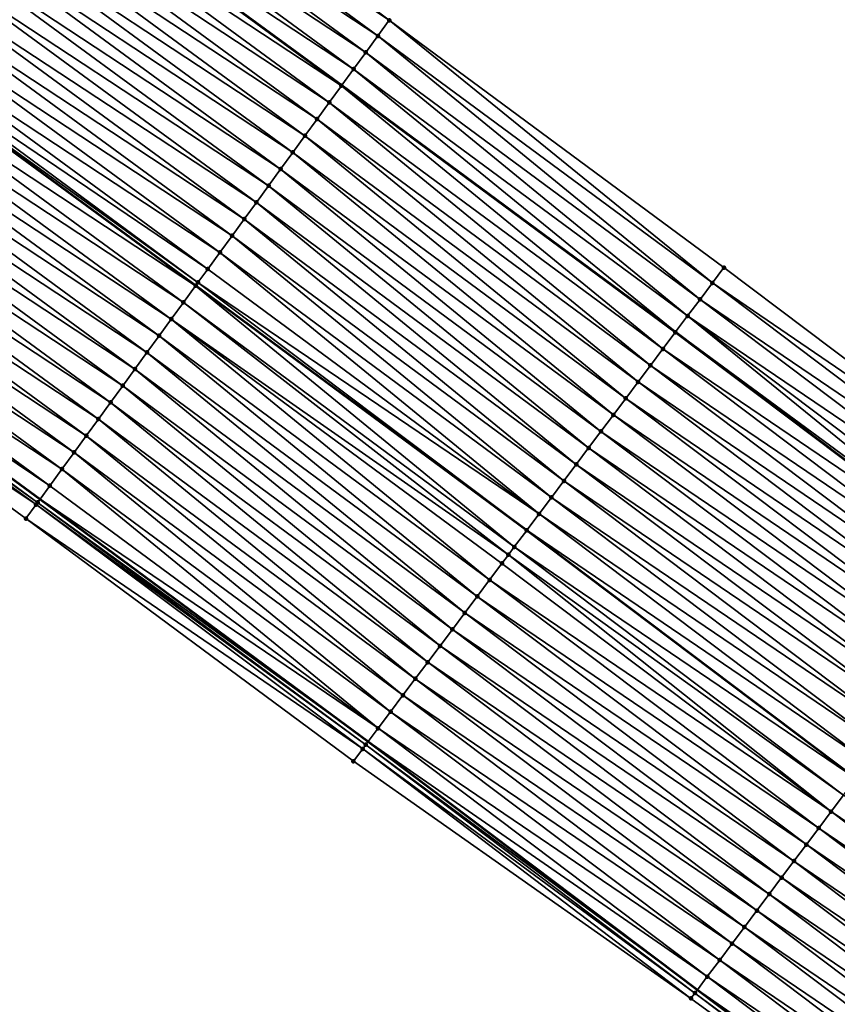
# Model space of a CAD drawing. Header units: feet. Extents: x 2017424 to 2024169, y 808042 to 818730.
# Tile 309 of 329: x 2022520 to 2022560, y 814389 to 814437. Entities that reach past the tile are written whole.
import ezdxf

# ---------------------------------------------------------------- set-up
doc = ezdxf.new("R2010")
doc.units = ezdxf.units.FT
doc.header["$MEASUREMENT"] = 0
for name, color, linetype, lineweight in [('EP_Travel Lane', 172, 'Continuous', 53), ('NB-Road Shots', 141, 'Continuous', 100), ('NB-Road X-Section', 40, 'Continuous', 13), ('STRIPING', 60, 'Continuous', 53)]:
    doc.layers.add(name, color=color, linetype=linetype, lineweight=lineweight)
doc.layers.add('I-77-MM15-17_NB-Surface-BORDER', color=7, linetype='Continuous')
doc.layers.add('I-77-MM15-17_NB-Surface-TIN', color=7, linetype='Continuous')

msp = doc.modelspace()

# ---------------------------------------------------------------- linework, layer by layer
at = {"layer": 'EP_Travel Lane'}
for points in [[(2022436.501383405, 814502.3869688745, 278.5943239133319), (2022453.187408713, 814491.3878505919, 279.3678403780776), (2022469.960548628, 814480.1808451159, 280.1248150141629), (2022486.437712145, 814468.8677524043, 280.8438966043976), (2022502.912455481, 814457.5563213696, 281.6437558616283), (2022519.364863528, 814445.6746814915, 282.397187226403), (2022535.485300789, 814433.8634208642, 283.1943711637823), (2022551.66838287, 814421.904837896, 283.9933528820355), (2022567.623879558, 814409.8696739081, 284.7538583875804), (2022583.578756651, 814397.8349772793, 285.5358198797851), (2022599.492857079, 814385.3559907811, 286.2586982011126), (2022615.16319745, 814372.9462483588, 286.9220823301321), (2022630.910096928, 814360.3592034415, 287.6390134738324), (2022646.363024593, 814347.6813434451, 288.3313061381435), (2022661.816714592, 814335.0028580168, 288.9959065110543), (2022677.206288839, 814321.8069239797, 289.6425014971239), (2022692.293727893, 814308.6974919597, 290.3582548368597), (2022707.399450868, 814295.5359577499, 291.0643092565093), (2022722.423550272, 814282.3528910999, 291.7599435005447), (2022737.447985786, 814269.1695295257, 292.4432068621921), (2022752.449147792, 814255.8455540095, 293.1125022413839), (2022767.371049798, 814242.5469800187, 293.8088153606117), (2022782.395149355, 814229.0650125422, 294.5513637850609)], [(2022422.866419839, 814481.6365759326, 277.5953129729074), (2022439.554069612, 814470.6363868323, 278.3151810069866), (2022455.948422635, 814459.6945810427, 279.0055293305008), (2022472.429681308, 814448.3860954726, 279.7034446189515), (2022488.915409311, 814437.0745433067, 280.252218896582), (2022504.734931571, 814425.6150870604, 280.8348896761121), (2022520.860066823, 814413.8003842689, 281.4652631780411), (2022536.768550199, 814402.0424437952, 282.1749077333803), (2022552.725660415, 814390.006062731, 282.8795338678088), (2022568.682401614, 814377.9699600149, 283.5969408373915), (2022584.137333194, 814365.8545024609, 284.2994493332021), (2022599.807654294, 814353.4460540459, 284.9861975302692), (2022615.215788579, 814341.120437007, 285.6930206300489), (2022630.668926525, 814328.4424044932, 286.3776769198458), (2022646.120596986, 814315.7655759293, 287.1156403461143), (2022661.083339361, 814303.1523471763, 287.8029821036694), (2022676.315716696, 814290.2122915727, 288.5668324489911), (2022691.440887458, 814277.2549136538, 289.3512160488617), (2022706.463531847, 814264.0731237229, 290.1004089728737), (2022721.486653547, 814250.8909149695, 290.8320312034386), (2022736.360581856, 814237.6979294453, 291.5224315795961), (2022751.290612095, 814224.4090451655, 292.2294043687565), (2022765.93421145, 814211.228142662, 292.9237701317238), (2022780.590182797, 814197.6377920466, 293.6343164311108)]]:
    msp.add_polyline3d(points, dxfattribs=at)
at = {"layer": 'I-77-MM15-17_NB-Surface-BORDER', "color": 3, "linetype": 'Continuous', "lineweight": -3}
for points in [[(2022454.727912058, 814493.733003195, 279.4918633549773), (2022471.799841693, 814482.8695152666, 280.2647823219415), (2022487.386045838, 814470.2545407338, 280.9241372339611), (2022505.151672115, 814460.8307508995, 281.8321098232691), (2022521.794189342, 814449.0023010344, 282.600557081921), (2022537.786641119, 814437.01663557, 283.4023626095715), (2022554.010376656, 814425.0232907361, 284.2197593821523), (2022569.977392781, 814413.004066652, 284.9913906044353), (2022585.903485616, 814400.9310511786, 285.7707104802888)], [(2022584.010182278, 814365.6929084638, 284.2812309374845), (2022568.561657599, 814377.8087969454, 283.5788104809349), (2022552.411379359, 814389.5864225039, 282.8297856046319), (2022536.04867496, 814401.0807788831, 282.0533045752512), (2022520.171906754, 814412.8534063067, 281.3339091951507), (2022504.027509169, 814424.6430432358, 280.7242531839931), (2022488.231974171, 814436.0725826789, 280.1547684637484), (2022471.746641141, 814447.3878673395, 279.6551542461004), (2022455.267533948, 814458.6988786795, 278.9477600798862), (2022439.443438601, 814470.4679457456, 278.3059053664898), (2022422.755784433, 814481.4682048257, 277.5872004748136), (2022422.866419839, 814481.6365759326, 277.5953129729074), (2022423.304933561, 814482.3039304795, 277.6274676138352), (2022423.854191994, 814483.1395840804, 277.6641248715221), (2022424.40339888, 814483.9752716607, 277.7024845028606), (2022424.952544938, 814484.8109993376, 277.7428529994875), (2022425.50170032, 814485.6467208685, 277.7829135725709), (2022426.050831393, 814486.4824584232, 277.8237769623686)]]:
    msp.add_polyline3d(points, dxfattribs=at)
at = {"layer": 'I-77-MM15-17_NB-Surface-TIN', "color": 128, "linetype": 'Continuous', "lineweight": -3}
for points in [[(2022537.786641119, 814437.01663557, 283.4023626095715), (2022521.794189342, 814449.0023010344, 282.600557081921), (2022521.705679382, 814448.8811653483, 282.5948855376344)], [(2022537.786641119, 814437.01663557, 283.4023626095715), (2022521.705679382, 814448.8811653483, 282.5948855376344), (2022521.115930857, 814448.0735768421, 282.5494388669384)], [(2022537.235977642, 814436.2625083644, 283.3588970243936), (2022521.115930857, 814448.0735768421, 282.5494388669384), (2022520.526275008, 814447.2659204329, 282.500701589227)], [(2022537.235977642, 814436.2625083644, 283.3588970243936), (2022537.786641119, 814437.01663557, 283.4023626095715), (2022521.115930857, 814448.0735768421, 282.5494388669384)], [(2022536.64636346, 814435.4548214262, 283.3086802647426), (2022520.526275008, 814447.2659204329, 282.500701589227), (2022519.936711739, 814446.4581961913, 282.4486771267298)], [(2022536.64636346, 814435.4548214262, 283.3086802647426), (2022537.235977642, 814436.2625083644, 283.3588970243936), (2022520.526275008, 814447.2659204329, 282.500701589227)], [(2022536.056863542, 814434.6470507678, 283.2544063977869), (2022519.936711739, 814446.4581961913, 282.4486771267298), (2022519.364863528, 814445.6746814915, 282.397187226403)], [(2022536.056863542, 814434.6470507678, 283.2544063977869), (2022536.64636346, 814435.4548214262, 283.3086802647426), (2022519.936711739, 814446.4581961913, 282.4486771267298)], [(2022535.467578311, 814433.8391228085, 283.192509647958), (2022519.347178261, 814445.650450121, 282.3955948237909), (2022518.757954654, 814444.8424770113, 282.3315100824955)], [(2022519.347178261, 814445.650450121, 282.3955948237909), (2022535.485300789, 814433.8634208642, 283.1943711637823), (2022519.364863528, 814445.6746814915, 282.397187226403)], [(2022535.467578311, 814433.8391228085, 283.192509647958), (2022535.485300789, 814433.8634208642, 283.1943711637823), (2022519.347178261, 814445.650450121, 282.3955948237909)], [(2022536.056863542, 814434.6470507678, 283.2544063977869), (2022519.364863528, 814445.6746814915, 282.397187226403), (2022535.485300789, 814433.8634208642, 283.1943711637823)], [(2022534.878604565, 814433.0309666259, 283.1195530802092), (2022518.757954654, 814444.8424770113, 282.3315100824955), (2022518.16860078, 814444.0345993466, 282.2720506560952)], [(2022534.878604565, 814433.0309666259, 283.1195530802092), (2022535.467578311, 814433.8391228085, 283.192509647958), (2022518.757954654, 814444.8424770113, 282.3315100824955)], [(2022534.28937948, 814432.2229945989, 283.0555207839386), (2022518.16860078, 814444.0345993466, 282.2720506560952), (2022517.579205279, 814443.2267521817, 282.2140692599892)], [(2022534.28937948, 814432.2229945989, 283.0555207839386), (2022534.878604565, 814433.0309666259, 283.1195530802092), (2022518.16860078, 814444.0345993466, 282.2720506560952)], [(2022533.700156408, 814431.415021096, 282.9914169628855), (2022517.579205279, 814443.2267521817, 282.2140692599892), (2022516.989701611, 814442.4189842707, 282.159928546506)], [(2022533.700156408, 814431.415021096, 282.9914169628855), (2022534.28937948, 814432.2229945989, 283.0555207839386), (2022517.579205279, 814443.2267521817, 282.2140692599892)], [(2022533.110782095, 814430.607158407, 282.9326832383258), (2022516.989701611, 814442.4189842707, 282.159928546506), (2022516.40015569, 814441.6112473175, 282.1072880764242)], [(2022533.110782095, 814430.607158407, 282.9326832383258), (2022533.700156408, 814431.415021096, 282.9914169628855), (2022516.989701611, 814442.4189842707, 282.159928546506)], [(2022532.521342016, 814429.7993439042, 282.8762846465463), (2022516.40015569, 814441.6112473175, 282.1072880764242), (2022515.810645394, 814440.8034842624, 282.0533826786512)], [(2022532.521342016, 814429.7993439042, 282.8762846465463), (2022533.110782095, 814430.607158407, 282.9326832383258), (2022516.40015569, 814441.6112473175, 282.1072880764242)], [(2022531.931980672, 814428.9914717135, 282.8170904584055), (2022515.810645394, 814440.8034842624, 282.0533826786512), (2022515.221165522, 814439.995698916, 281.9983970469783)], [(2022531.931980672, 814428.9914717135, 282.8170904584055), (2022532.521342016, 814429.7993439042, 282.8762846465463), (2022515.810645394, 814440.8034842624, 282.0533826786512)], [(2022531.34266804, 814428.1835638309, 282.7561666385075), (2022515.221165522, 814439.995698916, 281.9983970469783), (2022514.631737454, 814439.187875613, 281.9415720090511)], [(2022531.34266804, 814428.1835638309, 282.7561666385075), (2022531.931980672, 814428.9914717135, 282.8170904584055), (2022515.221165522, 814439.995698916, 281.9983970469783)], [(2022530.753447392, 814427.3755885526, 282.6919767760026), (2022514.631737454, 814439.187875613, 281.9415720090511), (2022514.042294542, 814438.3800631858, 281.8852740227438)], [(2022530.753447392, 814427.3755885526, 282.6919767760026), (2022531.34266804, 814428.1835638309, 282.7561666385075), (2022514.631737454, 814439.187875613, 281.9415720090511)], [(2022530.164173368, 814426.5676523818, 282.6296820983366), (2022514.042294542, 814438.3800631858, 281.8852740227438), (2022513.452799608, 814437.5722888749, 281.8308231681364)], [(2022530.164173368, 814426.5676523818, 282.6296820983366), (2022530.753447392, 814427.3755885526, 282.6919767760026), (2022514.042294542, 814438.3800631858, 281.8852740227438)], [(2022529.574885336, 814425.7597264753, 282.5678848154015), (2022513.452799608, 814437.5722888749, 281.8308231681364), (2022512.863290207, 814436.7645251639, 281.7768859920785)], [(2022529.574885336, 814425.7597264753, 282.5678848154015), (2022530.164173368, 814426.5676523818, 282.6296820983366), (2022513.452799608, 814437.5722888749, 281.8308231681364)], [(2022553.451209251, 814424.2790042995, 284.1701319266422), (2022537.786641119, 814437.01663557, 283.4023626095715), (2022537.235977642, 814436.2625083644, 283.3588970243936)], [(2022553.451209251, 814424.2790042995, 284.1701319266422), (2022554.010376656, 814425.0232907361, 284.2197593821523), (2022537.786641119, 814437.01663557, 283.4023626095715)], [(2022528.985569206, 814424.951821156, 282.5070852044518), (2022512.863290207, 814436.7645251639, 281.7768859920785), (2022512.430441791, 814436.1714135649, 281.7371211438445)], [(2022528.985569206, 814424.951821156, 282.5070852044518), (2022529.574885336, 814425.7597264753, 282.5678848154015), (2022512.863290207, 814436.7645251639, 281.7768859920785)], [(2022528.512432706, 814424.3030276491, 282.4555434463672), (2022512.430441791, 814436.1714135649, 281.7371211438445), (2022512.280676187, 814435.9659479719, 281.719148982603)], [(2022528.512432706, 814424.3030276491, 282.4555434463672), (2022528.985569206, 814424.951821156, 282.5070852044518), (2022512.430441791, 814436.1714135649, 281.7371211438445)], [(2022552.850623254, 814423.4794415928, 284.1144050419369), (2022537.235977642, 814436.2625083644, 283.3588970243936), (2022536.64636346, 814435.4548214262, 283.3086802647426)], [(2022552.850623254, 814423.4794415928, 284.1144050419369), (2022553.451209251, 814424.2790042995, 284.1701319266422), (2022537.235977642, 814436.2625083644, 283.3588970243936)], [(2022528.396397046, 814424.1438103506, 282.4411736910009), (2022512.27391069, 814435.9566662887, 281.7183371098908), (2022511.684882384, 814435.1485500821, 281.6473178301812)], [(2022512.27391069, 814435.9566662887, 281.7183371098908), (2022528.403206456, 814424.1531538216, 282.4420169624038), (2022512.280676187, 814435.9659479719, 281.719148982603)], [(2022528.396397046, 814424.1438103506, 282.4411736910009), (2022528.403206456, 814424.1531538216, 282.4420169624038), (2022512.27391069, 814435.9566662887, 281.7183371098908)], [(2022528.512432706, 814424.3030276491, 282.4555434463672), (2022512.280676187, 814435.9659479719, 281.719148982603), (2022528.403206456, 814424.1531538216, 282.4420169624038)], [(2022527.807571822, 814423.3355453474, 282.3629436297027), (2022511.684882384, 814435.1485500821, 281.6473178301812), (2022511.095735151, 814434.3405210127, 281.5805212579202)], [(2022527.807571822, 814423.3355453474, 282.3629436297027), (2022528.396397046, 814424.1438103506, 282.4411736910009), (2022511.684882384, 814435.1485500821, 281.6473178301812)], [(2022552.250116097, 814422.6798194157, 284.0559478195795), (2022536.64636346, 814435.4548214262, 283.3086802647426), (2022536.056863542, 814434.6470507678, 283.2544063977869)], [(2022552.250116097, 814422.6798194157, 284.0559478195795), (2022552.850623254, 814423.4794415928, 284.1144050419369), (2022536.64636346, 814435.4548214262, 283.3086802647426)], [(2022536.056863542, 814434.6470507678, 283.2544063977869), (2022535.485300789, 814433.8634208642, 283.1943711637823), (2022551.66838287, 814421.904837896, 283.9933528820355)], [(2022552.250116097, 814422.6798194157, 284.0559478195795), (2022536.056863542, 814434.6470507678, 283.2544063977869), (2022551.66838287, 814421.904837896, 283.9933528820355)], [(2022527.218521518, 814422.5274452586, 282.2927053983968), (2022511.095735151, 814434.3405210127, 281.5805212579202), (2022510.506715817, 814433.5323982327, 281.5091834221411)], [(2022527.218521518, 814422.5274452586, 282.2927053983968), (2022527.807571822, 814423.3355453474, 282.3629436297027), (2022511.095735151, 814434.3405210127, 281.5805212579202)], [(2022551.049742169, 814421.0800920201, 283.9168564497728), (2022535.467578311, 814433.8391228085, 283.192509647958), (2022534.878604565, 814433.0309666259, 283.1195530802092)], [(2022551.649786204, 814421.8800635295, 283.9913518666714), (2022535.485300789, 814433.8634208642, 283.1943711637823), (2022535.467578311, 814433.8391228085, 283.192509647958)], [(2022551.049742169, 814421.0800920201, 283.9168564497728), (2022551.649786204, 814421.8800635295, 283.9913518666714), (2022535.467578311, 814433.8391228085, 283.192509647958)], [(2022551.649786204, 814421.8800635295, 283.9913518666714), (2022551.66838287, 814421.904837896, 283.9933528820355), (2022535.485300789, 814433.8634208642, 283.1943711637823)], [(2022526.629692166, 814421.7191832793, 282.2146218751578), (2022510.506715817, 814433.5323982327, 281.5091834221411), (2022509.917620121, 814432.7243314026, 281.4405569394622)], [(2022526.629692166, 814421.7191832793, 282.2146218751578), (2022527.218521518, 814422.5274452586, 282.2927053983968), (2022510.506715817, 814433.5323982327, 281.5091834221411)], [(2022526.040826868, 814420.910947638, 282.1378146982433), (2022509.917620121, 814432.7243314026, 281.4405569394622), (2022509.328435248, 814431.9163299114, 281.3750968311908)], [(2022526.040826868, 814420.910947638, 282.1378146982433), (2022526.629692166, 814421.7191832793, 282.2146218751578), (2022509.917620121, 814432.7243314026, 281.4405569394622)], [(2022550.449642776, 814420.2801622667, 283.8442780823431), (2022534.878604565, 814433.0309666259, 283.1195530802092), (2022534.28937948, 814432.2229945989, 283.0555207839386)], [(2022550.449642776, 814420.2801622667, 283.8442780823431), (2022551.049742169, 814421.0800920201, 283.9168564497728), (2022534.878604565, 814433.0309666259, 283.1195530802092)], [(2022549.849605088, 814419.4801859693, 283.7695628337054), (2022534.28937948, 814432.2229945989, 283.0555207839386), (2022533.700156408, 814431.415021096, 282.9914169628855)], [(2022549.849605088, 814419.4801859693, 283.7695628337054), (2022550.449642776, 814420.2801622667, 283.8442780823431), (2022534.28937948, 814432.2229945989, 283.0555207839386)], [(2022525.451857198, 814420.1027884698, 282.0647134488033), (2022509.328435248, 814431.9163299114, 281.3750968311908), (2022508.739182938, 814431.1083778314, 281.3120311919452)], [(2022525.451857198, 814420.1027884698, 282.0647134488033), (2022526.040826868, 814420.910947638, 282.1378146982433), (2022509.328435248, 814431.9163299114, 281.3750968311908)], [(2022549.249420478, 814418.6803204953, 283.6999355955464), (2022533.700156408, 814431.415021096, 282.9914169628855), (2022533.110782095, 814430.607158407, 282.9326832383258)], [(2022549.249420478, 814418.6803204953, 283.6999355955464), (2022549.849605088, 814419.4801859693, 283.7695628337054), (2022533.700156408, 814431.415021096, 282.9914169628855)], [(2022524.862783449, 814419.294705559, 281.9953076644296), (2022508.739182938, 814431.1083778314, 281.3120311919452), (2022508.149937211, 814430.300420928, 281.2487318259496)], [(2022524.862783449, 814419.294705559, 281.9953076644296), (2022525.451857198, 814420.1027884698, 282.0647134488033), (2022508.739182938, 814431.1083778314, 281.3120311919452)], [(2022524.27383585, 814418.4865302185, 281.9214227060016), (2022508.149937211, 814430.300420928, 281.2487318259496), (2022507.56096274, 814429.4922652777, 281.175801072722)], [(2022524.27383585, 814418.4865302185, 281.9214227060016), (2022524.862783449, 814419.294705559, 281.9953076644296), (2022508.149937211, 814430.300420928, 281.2487318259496)], [(2022548.649154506, 814417.8805163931, 283.6331260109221), (2022533.110782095, 814430.607158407, 282.9326832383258), (2022532.521342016, 814429.7993439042, 282.8762846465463)], [(2022548.649154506, 814417.8805163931, 283.6331260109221), (2022549.249420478, 814418.6803204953, 283.6999355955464), (2022533.110782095, 814430.607158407, 282.9326832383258)], [(2022523.684992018, 814417.6782788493, 281.8438533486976), (2022507.56096274, 814429.4922652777, 281.175801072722), (2022506.971942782, 814428.684142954, 281.104485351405)], [(2022523.684992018, 814417.6782788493, 281.8438533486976), (2022524.27383585, 814418.4865302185, 281.9214227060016), (2022507.56096274, 814429.4922652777, 281.175801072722)], [(2022548.048890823, 814417.0807105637, 283.5662371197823), (2022532.521342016, 814429.7993439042, 282.8762846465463), (2022531.931980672, 814428.9914717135, 282.8170904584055)], [(2022548.048890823, 814417.0807105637, 283.5662371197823), (2022548.649154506, 814417.8805163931, 283.6331260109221), (2022532.521342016, 814429.7993439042, 282.8762846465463)], [(2022547.448708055, 814416.280843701, 283.4965461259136), (2022531.931980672, 814428.9914717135, 282.8170904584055), (2022531.34266804, 814428.1835638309, 282.7561666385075)], [(2022547.448708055, 814416.280843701, 283.4965461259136), (2022548.048890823, 814417.0807105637, 283.5662371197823), (2022531.931980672, 814428.9914717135, 282.8170904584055)], [(2022523.096211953, 814416.8699807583, 281.7640198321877), (2022506.971942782, 814428.684142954, 281.104485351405), (2022506.382937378, 814427.8760099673, 281.0326528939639)], [(2022523.096211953, 814416.8699807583, 281.7640198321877), (2022523.684992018, 814417.6782788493, 281.8438533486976), (2022506.971942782, 814428.684142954, 281.104485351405)], [(2022546.848643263, 814415.4808878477, 283.4227694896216), (2022531.34266804, 814428.1835638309, 282.7561666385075), (2022530.753447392, 814427.3755885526, 282.6919767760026)], [(2022546.848643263, 814415.4808878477, 283.4227694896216), (2022547.448708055, 814416.280843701, 283.4965461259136), (2022531.34266804, 814428.1835638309, 282.7561666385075)], [(2022522.507383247, 814416.0617183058, 281.685913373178), (2022506.382937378, 814427.8760099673, 281.0326528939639), (2022505.793873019, 814427.0679201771, 280.9629137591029)], [(2022522.507383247, 814416.0617183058, 281.685913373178), (2022523.096211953, 814416.8699807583, 281.7640198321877), (2022506.382937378, 814427.8760099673, 281.0326528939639)], [(2022521.918469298, 814415.2535183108, 281.6108336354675), (2022505.793873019, 814427.0679201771, 280.9629137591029), (2022505.204649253, 814426.2599471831, 280.898834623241)], [(2022521.918469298, 814415.2535183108, 281.6108336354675), (2022522.507383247, 814416.0617183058, 281.685913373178), (2022505.793873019, 814427.0679201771, 280.9629137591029)], [(2022546.248619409, 814414.6809011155, 283.3475751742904), (2022530.753447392, 814427.3755885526, 282.6919767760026), (2022530.164173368, 814426.5676523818, 282.6296820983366)], [(2022546.248619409, 814414.6809011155, 283.3475751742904), (2022546.848643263, 814415.4808878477, 283.4227694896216), (2022530.753447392, 814427.3755885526, 282.6919767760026)], [(2022545.648527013, 814413.8809660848, 283.2747545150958), (2022530.164173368, 814426.5676523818, 282.6296820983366), (2022529.574885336, 814425.7597264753, 282.5678848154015)], [(2022545.648527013, 814413.8809660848, 283.2747545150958), (2022546.248619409, 814414.6809011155, 283.3475751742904), (2022530.164173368, 814426.5676523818, 282.6296820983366)], [(2022521.329482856, 814414.4453714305, 281.5383278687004), (2022505.204649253, 814426.2599471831, 280.898834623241), (2022504.734931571, 814425.6150870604, 280.8348896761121)], [(2022521.329482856, 814414.4453714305, 281.5383278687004), (2022521.918469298, 814415.2535183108, 281.6108336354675), (2022505.204649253, 814426.2599471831, 280.898834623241)], [(2022504.615878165, 814425.451642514, 280.818682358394), (2022520.860066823, 814413.8003842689, 281.4652631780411), (2022504.734931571, 814425.6150870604, 280.8348896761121)], [(2022521.329482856, 814414.4453714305, 281.5383278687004), (2022504.734931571, 814425.6150870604, 280.8348896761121), (2022520.860066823, 814413.8003842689, 281.4652631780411)], [(2022545.04830408, 814413.0811295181, 283.2064544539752), (2022529.574885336, 814425.7597264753, 282.5678848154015), (2022528.985569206, 814424.951821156, 282.5070852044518)], [(2022545.04830408, 814413.0811295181, 283.2064544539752), (2022545.648527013, 814413.8809660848, 283.2747545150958), (2022529.574885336, 814425.7597264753, 282.5678848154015)], [(2022520.66601312, 814413.533664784, 281.4336070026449), (2022504.473701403, 814425.2563133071, 280.7969681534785), (2022504.027509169, 814424.6430432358, 280.7242531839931)], [(2022520.741033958, 814413.6368306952, 281.4467356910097), (2022504.615878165, 814425.451642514, 280.818682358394), (2022504.473701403, 814425.2563133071, 280.7969681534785)], [(2022520.66601312, 814413.533664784, 281.4336070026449), (2022520.741033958, 814413.6368306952, 281.4467356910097), (2022504.473701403, 814425.2563133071, 280.7969681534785)], [(2022520.741033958, 814413.6368306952, 281.4467356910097), (2022520.860066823, 814413.8003842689, 281.4652631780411), (2022504.615878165, 814425.451642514, 280.818682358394)], [(2022520.171906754, 814412.8534063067, 281.3339091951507), (2022520.66601312, 814413.533664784, 281.4336070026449), (2022504.027509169, 814424.6430432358, 280.7242531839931)], [(2022545.04830408, 814413.0811295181, 283.2064544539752), (2022528.985569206, 814424.951821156, 282.5070852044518), (2022528.512432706, 814424.3030276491, 282.4555434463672)], [(2022569.977392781, 814413.004066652, 284.9913906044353), (2022554.010376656, 814425.0232907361, 284.2197593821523), (2022553.451209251, 814424.2790042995, 284.1701319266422)], [(2022543.847954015, 814411.4813841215, 283.0665366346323), (2022528.396397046, 814424.1438103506, 282.4411736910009), (2022527.807571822, 814423.3355453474, 282.3629436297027)], [(2022544.448076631, 814412.2812963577, 283.1383107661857), (2022528.403206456, 814424.1531538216, 282.4420169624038), (2022528.396397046, 814424.1438103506, 282.4411736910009)], [(2022543.847954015, 814411.4813841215, 283.0665366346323), (2022544.448076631, 814412.2812963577, 283.1383107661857), (2022528.396397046, 814424.1438103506, 282.4411736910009)], [(2022528.512432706, 814424.3030276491, 282.4555434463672), (2022528.403206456, 814424.1531538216, 282.4420169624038), (2022544.454995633, 814412.2905162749, 283.1390962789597)], [(2022544.448076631, 814412.2812963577, 283.1383107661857), (2022544.454995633, 814412.2905162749, 283.1390962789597), (2022528.403206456, 814424.1531538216, 282.4420169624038)], [(2022545.04830408, 814413.0811295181, 283.2064544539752), (2022528.512432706, 814424.3030276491, 282.4555434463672), (2022544.454995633, 814412.2905162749, 283.1390962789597)], [(2022569.406503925, 814412.243913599, 284.9363167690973), (2022553.451209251, 814424.2790042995, 284.1701319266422), (2022552.850623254, 814423.4794415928, 284.1144050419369)], [(2022569.406503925, 814412.243913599, 284.9363167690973), (2022569.977392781, 814413.004066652, 284.9913906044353), (2022553.451209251, 814424.2790042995, 284.1701319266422)], [(2022543.560035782, 814411.0976477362, 283.0326687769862), (2022527.807571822, 814423.3355453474, 282.3629436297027), (2022527.218521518, 814422.5274452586, 282.2927053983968)], [(2022543.560035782, 814411.0976477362, 283.0326687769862), (2022543.847954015, 814411.4813841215, 283.0665366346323), (2022527.807571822, 814423.3355453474, 282.3629436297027)], [(2022568.805996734, 814411.4442914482, 284.8778606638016), (2022552.850623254, 814423.4794415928, 284.1144050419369), (2022552.250116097, 814422.6798194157, 284.0559478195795)], [(2022568.805996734, 814411.4442914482, 284.8778606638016), (2022569.406503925, 814412.243913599, 284.9363167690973), (2022552.850623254, 814423.4794415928, 284.1144050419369)], [(2022567.762854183, 814410.0549606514, 284.7712359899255), (2022552.250116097, 814422.6798194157, 284.0559478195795), (2022551.66838287, 814421.904837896, 283.9933528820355)], [(2022567.762854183, 814410.0549606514, 284.7712359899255), (2022568.20555312, 814410.6446213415, 284.8172028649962), (2022552.250116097, 814422.6798194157, 284.0559478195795)], [(2022568.20555312, 814410.6446213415, 284.8172028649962), (2022568.805996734, 814411.4442914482, 284.8778606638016), (2022552.250116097, 814422.6798194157, 284.0559478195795)], [(2022542.647961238, 814409.8813692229, 282.9142457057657), (2022527.218521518, 814422.5274452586, 282.2927053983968), (2022526.629692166, 814421.7191832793, 282.2146218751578)], [(2022542.647961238, 814409.8813692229, 282.9142457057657), (2022543.247859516, 814410.6814506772, 282.9937888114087), (2022527.218521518, 814422.5274452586, 282.2927053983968)], [(2022543.247859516, 814410.6814506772, 282.9937888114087), (2022543.560035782, 814411.0976477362, 283.0326687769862), (2022527.218521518, 814422.5274452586, 282.2927053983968)], [(2022542.048005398, 814409.0813311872, 282.8366959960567), (2022526.629692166, 814421.7191832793, 282.2146218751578), (2022526.040826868, 814420.910947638, 282.1378146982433)], [(2022542.048005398, 814409.0813311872, 282.8366959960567), (2022542.647961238, 814409.8813692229, 282.9142457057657), (2022526.629692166, 814421.7191832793, 282.2146218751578)], [(2022567.605254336, 814409.8448419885, 284.7515294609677), (2022551.649786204, 814421.8800635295, 283.9913518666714), (2022551.049742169, 814421.0800920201, 283.9168564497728)], [(2022551.649786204, 814421.8800635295, 283.9913518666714), (2022567.623879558, 814409.8696739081, 284.7538583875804), (2022551.66838287, 814421.904837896, 283.9933528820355)], [(2022567.605254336, 814409.8448419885, 284.7515294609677), (2022567.623879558, 814409.8696739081, 284.7538583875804), (2022551.649786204, 814421.8800635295, 283.9913518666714)], [(2022567.762854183, 814410.0549606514, 284.7712359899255), (2022551.66838287, 814421.904837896, 283.9933528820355), (2022567.623879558, 814409.8696739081, 284.7538583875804)], [(2022541.448038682, 814408.2813013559, 282.7595229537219), (2022526.040826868, 814420.910947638, 282.1378146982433), (2022525.451857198, 814420.1027884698, 282.0647134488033)], [(2022541.448038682, 814408.2813013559, 282.7595229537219), (2022542.048005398, 814409.0813311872, 282.8366959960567), (2022526.040826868, 814420.910947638, 282.1378146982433)], [(2022567.005527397, 814409.0446312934, 284.6660527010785), (2022551.049742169, 814421.0800920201, 283.9168564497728), (2022550.449642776, 814420.2801622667, 283.8442780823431)], [(2022567.005527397, 814409.0446312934, 284.6660527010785), (2022567.605254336, 814409.8448419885, 284.7515294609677), (2022551.049742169, 814421.0800920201, 283.9168564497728)], [(2022566.405633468, 814408.2445465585, 284.5863588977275), (2022550.449642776, 814420.2801622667, 283.8442780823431), (2022549.849605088, 814419.4801859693, 283.7695628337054)], [(2022566.405633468, 814408.2445465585, 284.5863588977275), (2022567.005527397, 814409.0446312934, 284.6660527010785), (2022550.449642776, 814420.2801622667, 283.8442780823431)], [(2022540.847846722, 814407.4814414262, 282.690150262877), (2022525.451857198, 814420.1027884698, 282.0647134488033), (2022524.862783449, 814419.294705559, 281.9953076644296)], [(2022540.847846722, 814407.4814414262, 282.690150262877), (2022541.448038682, 814408.2813013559, 282.7595229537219), (2022525.451857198, 814420.1027884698, 282.0647134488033)], [(2022565.805684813, 814407.4445031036, 284.5085603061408), (2022549.849605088, 814419.4801859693, 283.7695628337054), (2022549.249420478, 814418.6803204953, 283.6999355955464)], [(2022565.805684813, 814407.4445031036, 284.5085603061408), (2022566.405633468, 814408.2445465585, 284.5863588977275), (2022549.849605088, 814419.4801859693, 283.7695628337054)], [(2022540.247623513, 814406.681605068, 282.6218597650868), (2022524.862783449, 814419.294705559, 281.9953076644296), (2022524.27383585, 814418.4865302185, 281.9214227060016)], [(2022540.247623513, 814406.681605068, 282.6218597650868), (2022540.847846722, 814407.4814414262, 282.690150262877), (2022524.862783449, 814419.294705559, 281.9953076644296)], [(2022539.647613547, 814405.88160786, 282.5461844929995), (2022524.27383585, 814418.4865302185, 281.9214227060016), (2022523.684992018, 814417.6782788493, 281.8438533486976)], [(2022539.647613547, 814405.88160786, 282.5461844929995), (2022540.247623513, 814406.681605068, 282.6218597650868), (2022524.27383585, 814418.4865302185, 281.9214227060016)], [(2022565.20563595, 814406.6445352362, 284.4342320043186), (2022549.249420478, 814418.6803204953, 283.6999355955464), (2022548.649154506, 814417.8805163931, 283.6331260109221)], [(2022565.20563595, 814406.6445352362, 284.4342320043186), (2022565.805684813, 814407.4445031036, 284.5085603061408), (2022549.249420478, 814418.6803204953, 283.6999355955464)], [(2022564.605471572, 814405.8446545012, 284.363904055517), (2022548.649154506, 814417.8805163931, 283.6331260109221), (2022548.048890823, 814417.0807105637, 283.5662371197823)], [(2022564.605471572, 814405.8446545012, 284.363904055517), (2022565.20563595, 814406.6445352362, 284.4342320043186), (2022548.649154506, 814417.8805163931, 283.6331260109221)], [(2022539.047685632, 814405.0815487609, 282.4676677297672), (2022523.684992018, 814417.6782788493, 281.8438533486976), (2022523.096211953, 814416.8699807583, 281.7640198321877)], [(2022539.047685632, 814405.0815487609, 282.4676677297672), (2022539.647613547, 814405.88160786, 282.5461844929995), (2022523.684992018, 814417.6782788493, 281.8438533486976)], [(2022564.005284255, 814405.044791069, 284.2943704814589), (2022548.048890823, 814417.0807105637, 283.5662371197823), (2022547.448708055, 814416.280843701, 283.4965461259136)], [(2022564.005284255, 814405.044791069, 284.2943704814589), (2022564.605471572, 814405.8446545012, 284.363904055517), (2022548.048890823, 814417.0807105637, 283.5662371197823)], [(2022538.447734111, 814404.281507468, 282.389968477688), (2022523.096211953, 814416.8699807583, 281.7640198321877), (2022522.507383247, 814416.0617183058, 281.685913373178)], [(2022538.447734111, 814404.281507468, 282.389968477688), (2022539.047685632, 814405.0815487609, 282.4676677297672), (2022523.096211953, 814416.8699807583, 281.7640198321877)], [(2022537.84760956, 814403.4815966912, 282.3182613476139), (2022522.507383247, 814416.0617183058, 281.685913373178), (2022521.918469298, 814415.2535183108, 281.6108336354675)], [(2022537.84760956, 814403.4815966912, 282.3182613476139), (2022538.447734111, 814404.281507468, 282.389968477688), (2022522.507383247, 814416.0617183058, 281.685913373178)], [(2022563.405249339, 814404.2448126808, 284.2195591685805), (2022547.448708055, 814416.280843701, 283.4965461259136), (2022546.848643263, 814415.4808878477, 283.4227694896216)], [(2022563.405249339, 814404.2448126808, 284.2195591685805), (2022564.005284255, 814405.044791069, 284.2943704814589), (2022547.448708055, 814416.280843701, 283.4965461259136)], [(2022537.247455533, 814402.6817081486, 282.2475750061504), (2022521.918469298, 814415.2535183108, 281.6108336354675), (2022521.329482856, 814414.4453714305, 281.5383278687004)], [(2022537.247455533, 814402.6817081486, 282.2475750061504), (2022537.84760956, 814403.4815966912, 282.3182613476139), (2022521.918469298, 814415.2535183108, 281.6108336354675)], [(2022562.805324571, 814403.444751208, 284.1409333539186), (2022546.848643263, 814415.4808878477, 283.4227694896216), (2022546.248619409, 814414.6809011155, 283.3475751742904)], [(2022562.805324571, 814403.444751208, 284.1409333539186), (2022563.405249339, 814404.2448126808, 284.2195591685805), (2022546.848643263, 814415.4808878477, 283.4227694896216)], [(2022562.205475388, 814402.6446327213, 284.05968997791), (2022546.248619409, 814414.6809011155, 283.3475751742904), (2022545.648527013, 814413.8809660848, 283.2747545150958)], [(2022562.205475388, 814402.6446327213, 284.05968997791), (2022562.805324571, 814403.444751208, 284.1409333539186), (2022546.248619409, 814414.6809011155, 283.3475751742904)], [(2022537.247455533, 814402.6817081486, 282.2475750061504), (2022521.329482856, 814414.4453714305, 281.5383278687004), (2022520.860066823, 814413.8003842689, 281.4652631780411)], [(2022536.647887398, 814401.8813776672, 282.1565988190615), (2022520.741033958, 814413.6368306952, 281.4467356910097), (2022520.66601312, 814413.533664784, 281.4336070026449)], [(2022520.741033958, 814413.6368306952, 281.4467356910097), (2022536.768550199, 814402.0424437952, 282.1749077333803), (2022520.860066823, 814413.8003842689, 281.4652631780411)], [(2022536.647887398, 814401.8813776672, 282.1565988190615), (2022536.768550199, 814402.0424437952, 282.1749077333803), (2022520.741033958, 814413.6368306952, 281.4467356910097)], [(2022537.247455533, 814402.6817081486, 282.2475750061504), (2022520.860066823, 814413.8003842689, 281.4652631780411), (2022536.768550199, 814402.0424437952, 282.1749077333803)], [(2022561.605528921, 814401.8445876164, 283.9818156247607), (2022545.648527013, 814413.8809660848, 283.2747545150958), (2022545.04830408, 814413.0811295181, 283.2064544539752)], [(2022561.605528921, 814401.8445876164, 283.9818156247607), (2022562.205475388, 814402.6446327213, 284.05968997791), (2022545.648527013, 814413.8809660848, 283.2747545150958)], [(2022536.49940347, 814401.6830656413, 282.1322535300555), (2022520.66601312, 814413.533664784, 281.4336070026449), (2022520.171906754, 814412.8534063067, 281.3339091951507)], [(2022536.49940347, 814401.6830656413, 282.1322535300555), (2022536.647887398, 814401.8813776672, 282.1565988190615), (2022520.66601312, 814413.533664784, 281.4336070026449)], [(2022536.04867496, 814401.0807788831, 282.0533045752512), (2022536.49940347, 814401.6830656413, 282.1322535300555), (2022520.171906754, 814412.8534063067, 281.3339091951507)], [(2022561.005427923, 814401.0446590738, 283.9092927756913), (2022545.04830408, 814413.0811295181, 283.2064544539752), (2022544.454995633, 814412.2905162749, 283.1390962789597)], [(2022561.005427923, 814401.0446590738, 283.9092927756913), (2022561.605528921, 814401.8445876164, 283.9818156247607), (2022545.04830408, 814413.0811295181, 283.2064544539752)], [(2022560.40539484, 814400.2446793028, 283.8344179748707), (2022544.448076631, 814412.2812963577, 283.1383107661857), (2022543.847954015, 814411.4813841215, 283.0665366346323)], [(2022544.448076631, 814412.2812963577, 283.1383107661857), (2022560.412349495, 814400.25395143, 283.8352858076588), (2022544.454995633, 814412.2905162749, 283.1390962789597)], [(2022560.40539484, 814400.2446793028, 283.8344179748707), (2022560.412349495, 814400.25395143, 283.8352858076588), (2022544.448076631, 814412.2812963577, 283.1383107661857)], [(2022561.005427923, 814401.0446590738, 283.9092927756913), (2022544.454995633, 814412.2905162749, 283.1390962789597), (2022560.412349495, 814400.25395143, 283.8352858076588)], [(2022559.805357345, 814399.4447028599, 283.759695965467), (2022543.847954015, 814411.4813841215, 283.0665366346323), (2022543.560035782, 814411.0976477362, 283.0326687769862)], [(2022559.805357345, 814399.4447028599, 283.759695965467), (2022560.40539484, 814400.2446793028, 283.8344179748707), (2022543.847954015, 814411.4813841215, 283.0665366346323)], [(2022559.20521415, 814398.6448061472, 283.6886344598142), (2022543.560035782, 814411.0976477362, 283.0326687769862), (2022543.247859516, 814410.6814506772, 282.9937888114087)], [(2022559.20521415, 814398.6448061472, 283.6886344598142), (2022559.805357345, 814399.4447028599, 283.759695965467), (2022543.560035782, 814411.0976477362, 283.0326687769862)], [(2022559.20521415, 814398.6448061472, 283.6886344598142), (2022543.247859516, 814410.6814506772, 282.9937888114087), (2022542.647961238, 814409.8813692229, 282.9142457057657)], [(2022558.605223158, 814397.8447946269, 283.6123020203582), (2022542.647961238, 814409.8813692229, 282.9142457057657), (2022542.048005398, 814409.0813311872, 282.8366959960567)], [(2022558.605223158, 814397.8447946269, 283.6123020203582), (2022559.20521415, 814398.6448061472, 283.6886344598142), (2022542.647961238, 814409.8813692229, 282.9142457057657)], [(2022558.005201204, 814397.0448064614, 283.5370418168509), (2022542.048005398, 814409.0813311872, 282.8366959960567), (2022541.448038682, 814408.2813013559, 282.7595229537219)], [(2022558.005201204, 814397.0448064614, 283.5370418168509), (2022558.605223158, 814397.8447946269, 283.6123020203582), (2022542.048005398, 814409.0813311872, 282.8366959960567)], [(2022557.405138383, 814396.244849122, 283.4631968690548), (2022541.448038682, 814408.2813013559, 282.7595229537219), (2022540.847846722, 814407.4814414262, 282.690150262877)], [(2022557.405138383, 814396.244849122, 283.4631968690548), (2022558.005201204, 814397.0448064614, 283.5370418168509), (2022541.448038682, 814408.2813013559, 282.7595229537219)], [(2022556.804967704, 814395.4449731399, 283.3930871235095), (2022540.847846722, 814407.4814414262, 282.690150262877), (2022540.247623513, 814406.681605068, 282.6218597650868)], [(2022556.804967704, 814395.4449731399, 283.3930871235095), (2022557.405138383, 814396.244849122, 283.4631968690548), (2022540.847846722, 814407.4814414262, 282.690150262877)], [(2022556.20479964, 814394.6450951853, 283.3228868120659), (2022540.247623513, 814406.681605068, 282.6218597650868), (2022539.647613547, 814405.88160786, 282.5461844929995)], [(2022556.20479964, 814394.6450951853, 283.3228868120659), (2022556.804967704, 814395.4449731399, 283.3930871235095), (2022540.247623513, 814406.681605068, 282.6218597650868)], [(2022555.604756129, 814393.8451232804, 283.2483731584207), (2022539.647613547, 814405.88160786, 282.5461844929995), (2022539.047685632, 814405.0815487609, 282.4676677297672)], [(2022555.604756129, 814393.8451232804, 283.2483731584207), (2022556.20479964, 814394.6450951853, 283.3228868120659), (2022539.647613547, 814405.88160786, 282.5461844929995)], [(2022555.004738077, 814393.0451321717, 283.1729778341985), (2022539.047685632, 814405.0815487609, 282.4676677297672), (2022538.447734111, 814404.281507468, 282.389968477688)], [(2022555.004738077, 814393.0451321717, 283.1729778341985), (2022555.604756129, 814393.8451232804, 283.2483731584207), (2022539.047685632, 814405.0815487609, 282.4676677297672)], [(2022554.404694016, 814392.2451606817, 283.0984832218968), (2022538.447734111, 814404.281507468, 282.389968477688), (2022537.84760956, 814403.4815966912, 282.3182613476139)], [(2022554.404694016, 814392.2451606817, 283.0984832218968), (2022555.004738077, 814393.0451321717, 283.1729778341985), (2022538.447734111, 814404.281507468, 282.389968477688)], [(2022553.804638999, 814391.4451974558, 283.0243680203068), (2022537.84760956, 814403.4815966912, 282.3182613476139), (2022537.247455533, 814402.6817081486, 282.2475750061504)], [(2022553.804638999, 814391.4451974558, 283.0243680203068), (2022554.404694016, 814392.2451606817, 283.0984832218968), (2022537.84760956, 814403.4815966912, 282.3182613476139)], [(2022553.204535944, 814390.6452704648, 282.9519164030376), (2022537.247455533, 814402.6817081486, 282.2475750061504), (2022536.768550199, 814402.0424437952, 282.1749077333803)], [(2022553.204535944, 814390.6452704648, 282.9519164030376), (2022553.804638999, 814391.4451974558, 283.0243680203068), (2022537.247455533, 814402.6817081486, 282.2475750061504)], [(2022552.411379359, 814389.5864225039, 282.8297856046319), (2022536.49940347, 814401.6830656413, 282.1322535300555), (2022536.04867496, 814401.0807788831, 282.0533045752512)], [(2022552.60495772, 814389.8449475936, 282.8612895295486), (2022536.647887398, 814401.8813776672, 282.1565988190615), (2022536.49940347, 814401.6830656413, 282.1322535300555)], [(2022552.411379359, 814389.5864225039, 282.8297856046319), (2022552.60495772, 814389.8449475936, 282.8612895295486), (2022536.49940347, 814401.6830656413, 282.1322535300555)], [(2022536.647887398, 814401.8813776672, 282.1565988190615), (2022552.725660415, 814390.006062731, 282.8795338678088), (2022536.768550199, 814402.0424437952, 282.1749077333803)], [(2022552.60495772, 814389.8449475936, 282.8612895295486), (2022552.725660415, 814390.006062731, 282.8795338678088), (2022536.647887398, 814401.8813776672, 282.1565988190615)], [(2022553.204535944, 814390.6452704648, 282.9519164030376), (2022536.768550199, 814402.0424437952, 282.1749077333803), (2022552.725660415, 814390.006062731, 282.8795338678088)], [(2022575.761145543, 814387.4092398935, 284.5087887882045), (2022559.805357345, 814399.4447028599, 283.759695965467), (2022559.20521415, 814398.6448061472, 283.6886344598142)], [(2022575.160993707, 814386.6093496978, 284.4380265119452), (2022559.20521415, 814398.6448061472, 283.6886344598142), (2022558.605223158, 814397.8447946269, 283.6123020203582)], [(2022575.160993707, 814386.6093496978, 284.4380265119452), (2022575.761145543, 814387.4092398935, 284.5087887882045), (2022559.20521415, 814398.6448061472, 283.6886344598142)], [(2022574.561120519, 814385.8092493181, 284.3576144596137), (2022558.605223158, 814397.8447946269, 283.6123020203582), (2022558.005201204, 814397.0448064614, 283.5370418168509)], [(2022574.561120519, 814385.8092493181, 284.3576144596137), (2022575.160993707, 814386.6093496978, 284.4380265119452), (2022558.605223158, 814397.8447946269, 283.6123020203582)], [(2022573.961210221, 814385.0091769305, 284.2784875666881), (2022558.005201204, 814397.0448064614, 283.5370418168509), (2022557.405138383, 814396.244849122, 283.4631968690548)], [(2022573.961210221, 814385.0091769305, 284.2784875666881), (2022574.561120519, 814385.8092493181, 284.3576144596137), (2022558.005201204, 814397.0448064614, 283.5370418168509)], [(2022573.361125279, 814384.2092362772, 284.2054087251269), (2022557.405138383, 814396.244849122, 283.4631968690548), (2022556.804967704, 814395.4449731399, 283.3930871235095)], [(2022573.361125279, 814384.2092362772, 284.2054087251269), (2022573.961210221, 814385.0091769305, 284.2784875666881), (2022557.405138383, 814396.244849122, 283.4631968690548)], [(2022572.76106479, 814383.4092771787, 284.1314830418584), (2022556.804967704, 814395.4449731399, 283.3930871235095), (2022556.20479964, 814394.6450951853, 283.3228868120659)], [(2022572.76106479, 814383.4092771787, 284.1314830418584), (2022573.361125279, 814384.2092362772, 284.2054087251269), (2022556.804967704, 814395.4449731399, 283.3930871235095)], [(2022572.161014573, 814382.6093103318, 284.0572016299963), (2022556.20479964, 814394.6450951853, 283.3228868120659), (2022555.604756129, 814393.8451232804, 283.2483731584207)], [(2022572.161014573, 814382.6093103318, 284.0572016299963), (2022572.76106479, 814383.4092771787, 284.1314830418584), (2022556.20479964, 814394.6450951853, 283.3228868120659)], [(2022571.561008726, 814381.8093100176, 283.9813836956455), (2022555.604756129, 814393.8451232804, 283.2483731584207), (2022555.004738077, 814393.0451321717, 283.1729778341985)], [(2022571.561008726, 814381.8093100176, 283.9813836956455), (2022572.161014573, 814382.6093103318, 284.0572016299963), (2022555.604756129, 814393.8451232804, 283.2483731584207)], [(2022570.961074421, 814381.0092557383, 283.9030881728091), (2022555.004738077, 814393.0451321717, 283.1729778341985), (2022554.404694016, 814392.2451606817, 283.0984832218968)], [(2022570.961074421, 814381.0092557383, 283.9030881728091), (2022571.561008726, 814381.8093100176, 283.9813836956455), (2022555.004738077, 814393.0451321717, 283.1729778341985)], [(2022570.361154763, 814380.2091904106, 283.8242853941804), (2022554.404694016, 814392.2451606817, 283.0984832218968), (2022553.804638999, 814391.4451974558, 283.0243680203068)], [(2022570.361154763, 814380.2091904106, 283.8242853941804), (2022570.961074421, 814381.0092557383, 283.9030881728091), (2022554.404694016, 814392.2451606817, 283.0984832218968)], [(2022569.761141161, 814379.4091959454, 283.7487359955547), (2022553.804638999, 814391.4451974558, 283.0243680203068), (2022553.204535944, 814390.6452704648, 282.9519164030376)], [(2022569.761141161, 814379.4091959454, 283.7487359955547), (2022570.361154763, 814380.2091904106, 283.8242853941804), (2022553.804638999, 814391.4451974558, 283.0243680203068)], [(2022569.161252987, 814378.6091068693, 283.6688429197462), (2022553.204535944, 814390.6452704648, 282.9519164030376), (2022552.725660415, 814390.006062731, 282.8795338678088)], [(2022569.161252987, 814378.6091068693, 283.6688429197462), (2022569.761141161, 814379.4091959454, 283.7487359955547), (2022553.204535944, 814390.6452704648, 282.9519164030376)], [(2022568.561657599, 814377.8087969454, 283.5788104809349), (2022552.60495772, 814389.8449475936, 282.8612895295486), (2022552.411379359, 814389.5864225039, 282.8297856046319)], [(2022552.60495772, 814389.8449475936, 282.8612895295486), (2022568.682401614, 814377.9699600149, 283.5969408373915), (2022552.725660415, 814390.006062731, 282.8795338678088)], [(2022568.561657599, 814377.8087969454, 283.5788104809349), (2022568.682401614, 814377.9699600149, 283.5969408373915), (2022552.60495772, 814389.8449475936, 282.8612895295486)], [(2022569.161252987, 814378.6091068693, 283.6688429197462), (2022552.725660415, 814390.006062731, 282.8795338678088), (2022568.682401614, 814377.9699600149, 283.5969408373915)]]:
    msp.add_3dface(points, dxfattribs=at)
at = {"layer": 'NB-Road Shots', "lineweight": 100}
for p in [(2022537.786641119, 814437.01663557, 283.4023626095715), (2022537.235977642, 814436.2625083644, 283.3588970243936), (2022536.64636346, 814435.4548214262, 283.3086802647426), (2022536.056863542, 814434.6470507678, 283.2544063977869), (2022535.467578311, 814433.8391228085, 283.192509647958), (2022534.878604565, 814433.0309666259, 283.1195530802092), (2022534.28937948, 814432.2229945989, 283.0555207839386), (2022533.700156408, 814431.415021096, 282.9914169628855), (2022533.110782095, 814430.607158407, 282.9326832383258), (2022532.521342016, 814429.7993439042, 282.8762846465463), (2022531.931980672, 814428.9914717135, 282.8170904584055), (2022531.34266804, 814428.1835638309, 282.7561666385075), (2022530.753447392, 814427.3755885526, 282.6919767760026), (2022530.164173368, 814426.5676523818, 282.6296820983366), (2022529.574885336, 814425.7597264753, 282.5678848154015), (2022528.985569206, 814424.951821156, 282.5070852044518), (2022554.010376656, 814425.0232907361, 284.2197593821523), (2022528.396397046, 814424.1438103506, 282.4411736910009), (2022528.512432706, 814424.3030276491, 282.4555434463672), (2022553.451209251, 814424.2790042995, 284.1701319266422), (2022527.807571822, 814423.3355453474, 282.3629436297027), (2022552.850623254, 814423.4794415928, 284.1144050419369), (2022552.250116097, 814422.6798194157, 284.0559478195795), (2022527.218521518, 814422.5274452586, 282.2927053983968), (2022526.629692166, 814421.7191832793, 282.2146218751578), (2022551.649786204, 814421.8800635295, 283.9913518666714), (2022526.040826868, 814420.910947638, 282.1378146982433), (2022551.049742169, 814421.0800920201, 283.9168564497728), (2022550.449642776, 814420.2801622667, 283.8442780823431), (2022525.451857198, 814420.1027884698, 282.0647134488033), (2022549.849605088, 814419.4801859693, 283.7695628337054), (2022524.862783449, 814419.294705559, 281.9953076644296), (2022524.27383585, 814418.4865302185, 281.9214227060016), (2022549.249420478, 814418.6803204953, 283.6999355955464), (2022548.649154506, 814417.8805163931, 283.6331260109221), (2022523.684992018, 814417.6782788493, 281.8438533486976), (2022548.048890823, 814417.0807105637, 283.5662371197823), (2022523.096211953, 814416.8699807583, 281.7640198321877), (2022522.507383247, 814416.0617183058, 281.685913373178), (2022547.448708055, 814416.280843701, 283.4965461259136), (2022521.918469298, 814415.2535183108, 281.6108336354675), (2022546.848643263, 814415.4808878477, 283.4227694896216), (2022546.248619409, 814414.6809011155, 283.3475751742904), (2022521.329482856, 814414.4453714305, 281.5383278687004), (2022520.741033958, 814413.6368306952, 281.4467356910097), (2022545.648527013, 814413.8809660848, 283.2747545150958), (2022520.66601312, 814413.533664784, 281.4336070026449), (2022520.171906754, 814412.8534063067, 281.3339091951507), (2022545.04830408, 814413.0811295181, 283.2064544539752), (2022544.448076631, 814412.2812963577, 283.1383107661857), (2022543.847954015, 814411.4813841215, 283.0665366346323), (2022543.560035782, 814411.0976477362, 283.0326687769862), (2022543.247859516, 814410.6814506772, 282.9937888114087), (2022542.647961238, 814409.8813692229, 282.9142457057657), (2022542.048005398, 814409.0813311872, 282.8366959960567), (2022541.448038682, 814408.2813013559, 282.7595229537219), (2022540.847846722, 814407.4814414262, 282.690150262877), (2022540.247623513, 814406.681605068, 282.6218597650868), (2022539.647613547, 814405.88160786, 282.5461844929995), (2022539.047685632, 814405.0815487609, 282.4676677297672), (2022538.447734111, 814404.281507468, 282.389968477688), (2022537.84760956, 814403.4815966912, 282.3182613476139), (2022537.247455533, 814402.6817081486, 282.2475750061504), (2022536.49940347, 814401.6830656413, 282.1322535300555), (2022536.647887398, 814401.8813776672, 282.1565988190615), (2022536.04867496, 814401.0807788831, 282.0533045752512), (2022559.20521415, 814398.6448061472, 283.6886344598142), (2022558.605223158, 814397.8447946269, 283.6123020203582), (2022558.005201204, 814397.0448064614, 283.5370418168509), (2022557.405138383, 814396.244849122, 283.4631968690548), (2022556.804967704, 814395.4449731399, 283.3930871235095), (2022556.20479964, 814394.6450951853, 283.3228868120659), (2022555.604756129, 814393.8451232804, 283.2483731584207), (2022555.004738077, 814393.0451321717, 283.1729778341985), (2022554.404694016, 814392.2451606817, 283.0984832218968), (2022553.804638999, 814391.4451974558, 283.0243680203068), (2022553.204535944, 814390.6452704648, 282.9519164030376), (2022552.60495772, 814389.8449475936, 282.8612895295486), (2022552.411379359, 814389.5864225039, 282.8297856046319)]:
    msp.add_point(p, dxfattribs=at)
at = {"layer": 'NB-Road X-Section', "extrusion": (0.8061594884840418, -0.5906685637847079, 0.03489307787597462), "elevation": 1149415.573389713, "flags": 128}
msp.add_lwpolyline([(1852343.817127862, -39848.31214096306), (1852343.667101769, -39848.31781596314), (1852342.667101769, -39848.36329032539), (1852341.667101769, -39848.4120572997), (1852340.667101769, -39848.46411346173), (1852339.667101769, -39848.51722810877), (1852338.667101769, -39848.58135189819), (1852337.667101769, -39848.64084755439), (1852336.667101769, -39848.69886427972), (1852335.667101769, -39848.75303798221), (1852334.667101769, -39848.80571052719), (1852333.667101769, -39848.85964877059), (1852332.667101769, -39848.91466790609), (1852331.667101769, -39848.97152756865), (1852330.667101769, -39849.02785985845), (1852329.667101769, -39849.08234389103), (1852328.667101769, -39849.13631393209), (1852327.932842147, -39849.17610300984), (1852327.667101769, -39849.1948984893), (1852326.667101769, -39849.26596104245), (1852325.667101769, -39849.33279831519), (1852324.66710177, -39849.40417961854), (1852323.667101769, -39849.4728479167), (1852322.667101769, -39849.53834791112), (1852321.667101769, -39849.6014519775), (1852320.667101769, -39849.66478991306), (1852319.667101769, -39849.73776510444), (1852318.667101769, -39849.80912427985), (1852317.66710177, -39849.88100050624), (1852316.667101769, -39849.95078213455), (1852315.667101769, -39850.01490031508), (1852314.667101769, -39850.09510141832), (1852314.425508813, -39850.11682885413), (1852313.667101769, -39850.18958813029)], dxfattribs=at)
at = {"layer": 'NB-Road X-Section', "extrusion": (0.8061594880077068, -0.590668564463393, 0.03489307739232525), "elevation": 1149435.571873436, "flags": 128}
msp.add_lwpolyline([(1852343.601830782, -39848.20752378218), (1852342.668055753, -39848.25101585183), (1852341.668055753, -39848.30126320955), (1852340.668055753, -39848.35557014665), (1852339.668055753, -39848.41750461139), (1852338.668055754, -39848.49050563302), (1852337.668055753, -39848.55457694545), (1852336.668055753, -39848.61871982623), (1852335.668055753, -39848.67748933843), (1852334.668055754, -39848.73392229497), (1852333.668055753, -39848.79315255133), (1852332.668055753, -39848.8541134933), (1852331.668055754, -39848.91834246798), (1852330.668055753, -39848.98067510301), (1852329.668055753, -39849.04251004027), (1852328.668055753, -39849.10334669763), (1852327.865068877, -39849.15491986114), (1852327.668055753, -39849.16929837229), (1852326.668055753, -39849.24757610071), (1852325.668055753, -39849.31785712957), (1852324.668055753, -39849.39598823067), (1852323.668055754, -39849.47284220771), (1852322.668055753, -39849.5459879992), (1852321.668055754, -39849.61543607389), (1852320.668055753, -39849.68936605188), (1852319.668055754, -39849.76698267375), (1852318.668055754, -39849.84686483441), (1852317.668055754, -39849.92501888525), (1852316.668055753, -39850.00014437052), (1852315.668055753, -39850.07269431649), (1852314.668055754, -39850.16434230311), (1852314.540497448, -39850.17747899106), (1852313.699735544, -39850.27723754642)], dxfattribs=at)
at = {"layer": 'NB-Road X-Section', "extrusion": (0.7978271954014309, -0.6018016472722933, 0.03614614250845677), "elevation": 1123536.54649851, "flags": 128}
msp.add_lwpolyline([(1868167.587452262, -40353.6628905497), (1868166.656524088, -40353.71255045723), (1868165.656524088, -40353.76831378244), (1868164.656524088, -40353.82680923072), (1868163.656524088, -40353.89144742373), (1868162.656524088, -40353.96599155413), (1868161.656524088, -40354.03861738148), (1868160.656524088, -40354.11338148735), (1868159.656524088, -40354.18305425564), (1868158.656524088, -40354.2499075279), (1868157.656524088, -40354.31684015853), (1868156.656524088, -40354.38657672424), (1868155.656524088, -40354.46040160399), (1868154.656524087, -40354.53564508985), (1868153.656524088, -40354.60851336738), (1868152.656524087, -40354.6768580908), (1868151.656524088, -40354.74504633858), (1868150.656524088, -40354.81686740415), (1868150.176785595, -40354.85075740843), (1868149.656524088, -40354.88966279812), (1868148.656524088, -40354.96925791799), (1868147.656524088, -40355.04685833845), (1868146.656524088, -40355.12408184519), (1868145.656524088, -40355.19349989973), (1868144.656524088, -40355.26183505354), (1868143.656524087, -40355.33755981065), (1868142.656524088, -40355.41612791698), (1868141.656524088, -40355.4938779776), (1868140.656524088, -40355.56563199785), (1868139.656524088, -40355.636364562), (1868138.656524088, -40355.72740023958), (1868138.408785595, -40355.75176144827), (1868137.656524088, -40355.83076202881)], dxfattribs=at)
at = {"layer": 'NB-Road X-Section', "extrusion": (0.7978271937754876, -0.6018016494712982, 0.03614614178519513), "elevation": 1123556.541418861, "flags": 128}
msp.add_lwpolyline([(1868167.610254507, -40353.61315238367), (1868166.659600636, -40353.66826223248), (1868165.659600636, -40353.72675656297), (1868164.659600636, -40353.78745402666), (1868163.922254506, -40353.83345096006), (1868163.659600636, -40353.85317037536), (1868162.659600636, -40353.93870302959), (1868161.659600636, -40354.01844894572), (1868160.659600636, -40354.0962984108), (1868159.659600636, -40354.17067531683), (1868158.659600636, -40354.24104925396), (1868157.659600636, -40354.3106282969), (1868156.659600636, -40354.38548852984), (1868155.659600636, -40354.46416575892), (1868154.659600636, -40354.54546226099), (1868153.659600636, -40354.62338753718), (1868152.659600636, -40354.69595780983), (1868151.659600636, -40354.77088157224), (1868150.659600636, -40354.84565244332), (1868149.659600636, -40354.91676041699), (1868148.659600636, -40354.99314277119), (1868147.659600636, -40355.06845218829), (1868146.659600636, -40355.14234542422), (1868145.659600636, -40355.21250101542), (1868144.659600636, -40355.28274723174), (1868143.659600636, -40355.35730961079), (1868142.659600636, -40355.43275423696), (1868141.659600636, -40355.50729756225), (1868140.659600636, -40355.58146122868), (1868139.659600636, -40355.653960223), (1868138.659600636, -40355.74464635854), (1868138.336635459, -40355.77617088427)], dxfattribs=at)
at = {"layer": 'STRIPING'}
msp.add_polyline3d([(2022429.900988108, 814492.3422560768, 278.1123968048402), (2022446.587706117, 814481.3426811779, 278.8630366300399), (2022463.177533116, 814470.2640574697, 279.5867331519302), (2022479.656651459, 814458.9531510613, 280.2955097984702), (2022496.134306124, 814447.6432492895, 281.0531360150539), (2022512.280676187, 814435.9659479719, 281.719148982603), (2022528.403206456, 814424.1531538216, 282.4420169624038), (2022544.454995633, 814412.2905162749, 283.1390962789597), (2022560.412349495, 814400.25395143, 283.8352858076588), (2022576.368005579, 814388.2186672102, 284.590270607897), (2022592.060202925, 814375.9153582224, 285.2895252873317), (2022607.729571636, 814363.506995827, 285.999114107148), (2022623.312779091, 814351.0462764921, 286.7004865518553), (2022638.765153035, 814338.3688707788, 287.4128941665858), (2022654.217895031, 814325.6911631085, 288.111932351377), (2022669.346340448, 814312.7164195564, 288.8136370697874), (2022684.43468856, 814299.6069789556, 289.509568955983), (2022699.497433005, 814286.4848495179, 290.2325826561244), (2022714.520548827, 814273.3026459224, 290.9644220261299), (2022729.544161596, 814260.1200062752, 291.6779691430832), (2022744.482019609, 814246.8611728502, 292.3705130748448), (2022759.407718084, 814233.5674202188, 293.0773944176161), (2022774.237687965, 814220.2279356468, 293.7877521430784)], dxfattribs=at)

doc.saveas('drawing.dxf')
